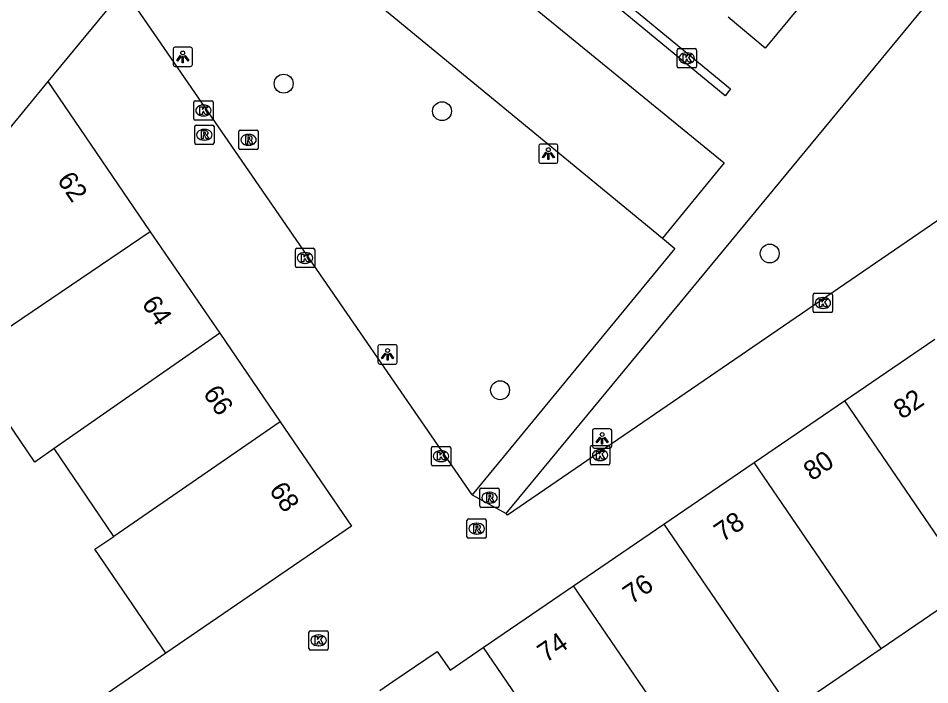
# Model space of a CAD drawing. Extents: x 155275 to 156263, y 382654 to 383635.
# Drawn here: x 155620.77 to 155667.95, y 382980.8 to 383015.31 of the extents above; entities that cross this region are included whole.
import ezdxf

# ---------------------------------------------------------------- set-up
doc = ezdxf.new("R2010")
doc.units = 0
for name, color, linetype in [('IMGEO_Boom', 7, 'Continuous'), ('IMGEO_Kolk', 7, 'Continuous'), ('IMGEO_Lichtpunt', 7, 'Continuous'), ('IMGEO_Pand', 7, 'Continuous'), ('IMGEO_Pand_nummerreeks', 7, 'Continuous'), ('IMGEO_Parkeervlak_open', 7, 'Continuous'), ('IMGEO_Rioolput', 7, 'Continuous'), ('IMGEO_Voetpad_open', 7, 'Continuous')]:
    doc.layers.add(name, color=color, linetype=linetype)

msp = doc.modelspace()

# ---------------------------------------------------------------- linework, layer by layer
at = {"layer": 'IMGEO_Boom'}
for centre in [(155634.506, 383011.924), (155642.702, 383010.499), (155659.663, 383003.13), (155645.706, 382996.052)]:
    msp.add_circle(centre, 0.489, dxfattribs=at)
at = {"layer": 'IMGEO_Kolk'}
for p, q in [((155654.871, 383012.812), (155654.871, 383013.664)), ((155654.946, 383013.738), (155655.798, 383013.738)), ((155655.872, 383013.664), (155655.872, 383012.812)), ((155655.359, 383013.518), (155655.384, 383013.518)), ((155655.798, 383012.738), (155654.946, 383012.738)), ((155655.382, 383012.958), (155655.357, 383012.958)), ((155629.853, 383010.107), (155629.853, 383010.959)), ((155629.928, 383011.033), (155630.78, 383011.033)), ((155630.341, 383010.813), (155630.366, 383010.813)), ((155630.854, 383010.959), (155630.854, 383010.107)), ((155630.78, 383010.033), (155629.928, 383010.033)), ((155630.364, 383010.253), (155630.339, 383010.253)), ((155635.11, 383002.474), (155635.11, 383003.326)), ((155635.185, 383003.4), (155636.037, 383003.4)), ((155636.111, 383003.326), (155636.111, 383002.474)), ((155635.598, 383003.18), (155635.623, 383003.18)), ((155636.037, 383002.4), (155635.185, 383002.4)), ((155635.621, 383002.62), (155635.596, 383002.62)), ((155661.913, 383000.143), (155661.913, 383000.995)), ((155661.988, 383001.069), (155662.84, 383001.069)), ((155662.401, 383000.849), (155662.426, 383000.849)), ((155662.914, 383000.995), (155662.914, 383000.143)), ((155662.84, 383000.069), (155661.988, 383000.069)), ((155662.424, 383000.289), (155662.399, 383000.289)), ((155642.151, 382992.214), (155642.151, 382993.066)), ((155642.226, 382993.14), (155643.078, 382993.14)), ((155642.639, 382992.92), (155642.664, 382992.92)), ((155643.152, 382993.066), (155643.152, 382992.214)), ((155650.383, 382992.263), (155650.383, 382993.115)), ((155650.458, 382993.189), (155651.31, 382993.189)), ((155650.871, 382992.969), (155650.896, 382992.969)), ((155651.384, 382993.115), (155651.384, 382992.263)), ((155642.662, 382992.36), (155642.637, 382992.36)), ((155650.894, 382992.409), (155650.869, 382992.409)), ((155643.078, 382992.14), (155642.226, 382992.14)), ((155651.31, 382992.189), (155650.458, 382992.189)), ((155635.812, 382982.675), (155635.812, 382983.527)), ((155635.887, 382983.601), (155636.739, 382983.601)), ((155636.3, 382983.381), (155636.325, 382983.381)), ((155636.813, 382983.527), (155636.813, 382982.675)), ((155636.739, 382982.601), (155635.887, 382982.601)), ((155636.323, 382982.821), (155636.298, 382982.821))]:
    msp.add_line(p, q, dxfattribs=at)
for points in [[(155654.871, 383012.812), (155654.871, 383013.664)], [(155654.946, 383013.738), (155655.798, 383013.738)], [(155655.872, 383013.664), (155655.872, 383012.812)], [(155655.192, 383013.438), (155655.315, 383013.438), (155655.315, 383013.287), (155655.445, 383013.438), (155655.609, 383013.438), (155655.463, 383013.287), (155655.616, 383013.038), (155655.464, 383013.038), (155655.379, 383013.202), (155655.315, 383013.135), (155655.315, 383013.038), (155655.192, 383013.038), (155655.192, 383013.438)], [(155655.798, 383012.738), (155654.946, 383012.738)], [(155629.853, 383010.107), (155629.853, 383010.959)], [(155629.928, 383011.033), (155630.78, 383011.033)], [(155630.174, 383010.733), (155630.297, 383010.733), (155630.297, 383010.582), (155630.427, 383010.733), (155630.591, 383010.733), (155630.445, 383010.582), (155630.598, 383010.333), (155630.446, 383010.333), (155630.361, 383010.497), (155630.297, 383010.43), (155630.297, 383010.333), (155630.174, 383010.333), (155630.174, 383010.733)], [(155630.854, 383010.959), (155630.854, 383010.107)], [(155630.78, 383010.033), (155629.928, 383010.033)], [(155635.11, 383002.474), (155635.11, 383003.326)], [(155635.185, 383003.4), (155636.037, 383003.4)], [(155636.111, 383003.326), (155636.111, 383002.474)], [(155635.431, 383003.1), (155635.554, 383003.1), (155635.554, 383002.949), (155635.684, 383003.1), (155635.848, 383003.1), (155635.702, 383002.949), (155635.855, 383002.7), (155635.703, 383002.7), (155635.618, 383002.864), (155635.554, 383002.797), (155635.554, 383002.7), (155635.431, 383002.7), (155635.431, 383003.1)], [(155636.037, 383002.4), (155635.185, 383002.4)], [(155661.913, 383000.143), (155661.913, 383000.995)], [(155661.988, 383001.069), (155662.84, 383001.069)], [(155662.914, 383000.995), (155662.914, 383000.143)], [(155662.234, 383000.769), (155662.357, 383000.769), (155662.357, 383000.618), (155662.487, 383000.769), (155662.651, 383000.769), (155662.505, 383000.618), (155662.658, 383000.369), (155662.506, 383000.369), (155662.421, 383000.533), (155662.357, 383000.466), (155662.357, 383000.369), (155662.234, 383000.369), (155662.234, 383000.769)], [(155662.84, 383000.069), (155661.988, 383000.069)], [(155642.151, 382992.214), (155642.151, 382993.066)], [(155642.226, 382993.14), (155643.078, 382993.14)], [(155642.472, 382992.84), (155642.595, 382992.84), (155642.595, 382992.689), (155642.725, 382992.84), (155642.889, 382992.84), (155642.743, 382992.689), (155642.896, 382992.44), (155642.744, 382992.44), (155642.659, 382992.604), (155642.595, 382992.537), (155642.595, 382992.44), (155642.472, 382992.44), (155642.472, 382992.84)], [(155643.152, 382993.066), (155643.152, 382992.214)], [(155650.383, 382992.263), (155650.383, 382993.115)], [(155650.458, 382993.189), (155651.31, 382993.189)], [(155650.704, 382992.889), (155650.827, 382992.889), (155650.827, 382992.738), (155650.957, 382992.889), (155651.121, 382992.889), (155650.975, 382992.738), (155651.128, 382992.489), (155650.976, 382992.489), (155650.891, 382992.653), (155650.827, 382992.586), (155650.827, 382992.489), (155650.704, 382992.489), (155650.704, 382992.889)], [(155651.384, 382993.115), (155651.384, 382992.263)], [(155643.078, 382992.14), (155642.226, 382992.14)], [(155651.31, 382992.189), (155650.458, 382992.189)], [(155635.812, 382982.675), (155635.812, 382983.527)], [(155635.887, 382983.601), (155636.739, 382983.601)], [(155636.813, 382983.527), (155636.813, 382982.675)], [(155636.133, 382983.301), (155636.256, 382983.301), (155636.256, 382983.15), (155636.386, 382983.301), (155636.55, 382983.301), (155636.404, 382983.15), (155636.557, 382982.901), (155636.405, 382982.901), (155636.32, 382983.065), (155636.256, 382982.998), (155636.256, 382982.901), (155636.133, 382982.901), (155636.133, 382983.301)], [(155636.739, 382982.601), (155635.887, 382982.601)]]:
    msp.add_lwpolyline(points, dxfattribs=at)
for centre, start, end in [((155654.948, 383013.662), 91.552, 178.448), ((155654.948, 383013.662), 91.552, 178.448), ((155655.796, 383013.662), 1.552, 88.448), ((155655.796, 383013.662), 1.552, 88.448), ((155654.948, 383012.814), 181.552, 268.448), ((155654.948, 383012.814), 181.552, 268.448), ((155655.796, 383012.814), 271.552, 358.448), ((155655.796, 383012.814), 271.552, 358.448), ((155629.93, 383010.957), 91.552, 178.448), ((155629.93, 383010.957), 91.552, 178.448), ((155630.778, 383010.957), 1.552, 88.448), ((155630.778, 383010.957), 1.552, 88.448), ((155629.93, 383010.109), 181.552, 268.448), ((155629.93, 383010.109), 181.552, 268.448), ((155630.778, 383010.109), 271.552, 358.448), ((155630.778, 383010.109), 271.552, 358.448), ((155635.187, 383003.324), 91.552, 178.448), ((155635.187, 383003.324), 91.552, 178.448), ((155636.035, 383003.324), 1.552, 88.448), ((155636.035, 383003.324), 1.552, 88.448), ((155635.187, 383002.476), 181.552, 268.448), ((155635.187, 383002.476), 181.552, 268.448), ((155636.035, 383002.476), 271.552, 358.448), ((155636.035, 383002.476), 271.552, 358.448), ((155661.99, 383000.993), 91.552, 178.448), ((155661.99, 383000.993), 91.552, 178.448), ((155662.838, 383000.993), 1.552, 88.448), ((155662.838, 383000.993), 1.552, 88.448), ((155661.99, 383000.145), 181.552, 268.448), ((155661.99, 383000.145), 181.552, 268.448), ((155662.838, 383000.145), 271.552, 358.448), ((155662.838, 383000.145), 271.552, 358.448), ((155642.228, 382993.064), 91.552, 178.448), ((155642.228, 382993.064), 91.552, 178.448), ((155643.076, 382993.064), 1.552, 88.448), ((155643.076, 382993.064), 1.552, 88.448), ((155650.46, 382993.113), 91.552, 178.448), ((155650.46, 382993.113), 91.552, 178.448), ((155651.308, 382993.113), 1.552, 88.448), ((155651.308, 382993.113), 1.552, 88.448), ((155642.228, 382992.216), 181.552, 268.448), ((155642.228, 382992.216), 181.552, 268.448), ((155643.076, 382992.216), 271.552, 358.448), ((155643.076, 382992.216), 271.552, 358.448), ((155650.46, 382992.265), 181.552, 268.448), ((155650.46, 382992.265), 181.552, 268.448), ((155651.308, 382992.265), 271.552, 358.448), ((155651.308, 382992.265), 271.552, 358.448), ((155635.889, 382983.525), 91.552, 178.448), ((155635.889, 382983.525), 91.552, 178.448), ((155636.737, 382983.525), 1.552, 88.448), ((155636.737, 382983.525), 1.552, 88.448), ((155635.889, 382982.677), 181.552, 268.448), ((155635.889, 382982.677), 181.552, 268.448), ((155636.737, 382982.677), 271.552, 358.448), ((155636.737, 382982.677), 271.552, 358.448)]:
    msp.add_arc(centre, 0.0765, start, end, dxfattribs=at)
for centre, major_axis, ratio, start_param, end_param in [((155655.358, 383013.238), (-0.387, 0.002), 0.722429, 4.712389, 7.853982), ((155655.383, 383013.238), (-0.39, 0.002), 0.717154, 1.570796, 4.712389), ((155630.34, 383010.533), (-0.387, 0.002), 0.722429, 4.712389, 7.853982), ((155630.365, 383010.533), (-0.39, 0.002), 0.717154, 1.570796, 4.712389), ((155635.597, 383002.9), (-0.387, 0.002), 0.722429, 4.712389, 7.853982), ((155635.622, 383002.9), (-0.39, 0.002), 0.717154, 1.570796, 4.712389), ((155662.4, 383000.569), (-0.387, 0.002), 0.722429, 4.712389, 7.853982), ((155662.425, 383000.569), (-0.39, 0.002), 0.717154, 1.570796, 4.712389), ((155642.638, 382992.64), (-0.387, 0.002), 0.722429, 4.712389, 7.853982), ((155642.663, 382992.64), (-0.39, 0.002), 0.717154, 1.570796, 4.712389), ((155650.87, 382992.689), (-0.387, 0.002), 0.722429, 4.712389, 7.853982), ((155650.895, 382992.689), (-0.39, 0.002), 0.717154, 1.570796, 4.712389), ((155636.299, 382983.101), (-0.387, 0.002), 0.722429, 4.712389, 7.853982), ((155636.324, 382983.101), (-0.39, 0.002), 0.717154, 1.570796, 4.712389)]:
    msp.add_ellipse(centre, major_axis=major_axis, ratio=ratio, start_param=start_param, end_param=end_param, dxfattribs=at)
at = {"layer": 'IMGEO_Lichtpunt'}
for p, q in [((155628.783, 383013.715), (155628.783, 383012.908)), ((155628.783, 383013.715), (155628.783, 383012.908)), ((155629.685, 383013.81), (155628.877, 383013.81)), ((155629.685, 383013.81), (155628.877, 383013.81)), ((155629.779, 383012.908), (155629.779, 383013.715)), ((155629.779, 383012.908), (155629.779, 383013.715)), ((155628.877, 383012.814), (155629.685, 383012.814)), ((155628.877, 383012.814), (155629.685, 383012.814)), ((155647.708, 383008.705), (155647.708, 383007.898)), ((155647.708, 383008.705), (155647.708, 383007.898)), ((155648.61, 383008.8), (155647.802, 383008.8)), ((155648.61, 383008.8), (155647.802, 383008.8)), ((155648.704, 383007.898), (155648.704, 383008.705)), ((155648.704, 383007.898), (155648.704, 383008.705)), ((155647.802, 383007.804), (155648.61, 383007.804)), ((155647.802, 383007.804), (155648.61, 383007.804)), ((155639.387, 382998.311), (155639.387, 382997.504)), ((155639.387, 382998.311), (155639.387, 382997.504)), ((155640.289, 382998.406), (155639.481, 382998.406)), ((155640.289, 382998.406), (155639.481, 382998.406)), ((155640.383, 382997.504), (155640.383, 382998.311)), ((155640.383, 382997.504), (155640.383, 382998.311)), ((155639.481, 382997.41), (155640.289, 382997.41)), ((155639.481, 382997.41), (155640.289, 382997.41)), ((155650.489, 382993.96), (155650.489, 382993.153)), ((155650.489, 382993.96), (155650.489, 382993.153)), ((155651.391, 382994.055), (155650.583, 382994.055)), ((155651.391, 382994.055), (155650.583, 382994.055)), ((155651.485, 382993.153), (155651.485, 382993.96)), ((155651.485, 382993.153), (155651.485, 382993.96)), ((155650.583, 382993.059), (155651.391, 382993.059)), ((155650.583, 382993.059), (155651.391, 382993.059))]:
    msp.add_line(p, q, dxfattribs=at)
for points in [[(155629.157, 383013.379), (155629.196, 383013.351), (155629.008, 383013.089), (155628.97, 383013.116), (155629.157, 383013.379)], [(155629.259, 383013.331), (155629.306, 383013.331), (155629.306, 383013.009), (155629.259, 383013.009), (155629.259, 383013.331)], [(155629.369, 383013.351), (155629.407, 383013.378), (155629.594, 383013.116), (155629.555, 383013.088), (155629.369, 383013.351)], [(155648.082, 383008.369), (155648.121, 383008.341), (155647.933, 383008.079), (155647.895, 383008.106), (155648.082, 383008.369)], [(155648.184, 383008.321), (155648.231, 383008.321), (155648.231, 383007.999), (155648.184, 383007.999), (155648.184, 383008.321)], [(155648.294, 383008.341), (155648.332, 383008.368), (155648.519, 383008.106), (155648.48, 383008.078), (155648.294, 383008.341)], [(155639.761, 382997.975), (155639.8, 382997.947), (155639.612, 382997.685), (155639.574, 382997.712), (155639.761, 382997.975)], [(155639.863, 382997.927), (155639.91, 382997.927), (155639.91, 382997.605), (155639.863, 382997.605), (155639.863, 382997.927)], [(155639.973, 382997.947), (155640.011, 382997.974), (155640.198, 382997.712), (155640.159, 382997.684), (155639.973, 382997.947)], [(155650.863, 382993.624), (155650.902, 382993.596), (155650.714, 382993.334), (155650.676, 382993.361), (155650.863, 382993.624)], [(155650.965, 382993.576), (155651.012, 382993.576), (155651.012, 382993.254), (155650.965, 382993.254), (155650.965, 382993.576)], [(155651.075, 382993.596), (155651.113, 382993.623), (155651.3, 382993.361), (155651.261, 382993.333), (155651.075, 382993.596)]]:
    msp.add_lwpolyline(points, dxfattribs=at)
for centre in [(155629.282, 383013.513), (155648.207, 383008.503), (155639.886, 382998.109), (155650.988, 382993.758)]:
    msp.add_circle(centre, 0.0994, dxfattribs=at)
for centre, start, end in [((155628.877, 383013.715), 90, 180), ((155628.877, 383013.715), 90, 180), ((155629.685, 383013.715), 0, 90), ((155629.685, 383013.715), 0, 90), ((155628.877, 383012.908), 180, 270), ((155628.877, 383012.908), 180, 270), ((155629.685, 383012.908), 270, 0), ((155629.685, 383012.908), 270, 360), ((155647.802, 383008.705), 90, 180), ((155647.802, 383008.705), 90, 180), ((155648.61, 383008.705), 0, 90), ((155648.61, 383008.705), 0, 90), ((155647.802, 383007.898), 180, 270), ((155647.802, 383007.898), 180, 270), ((155648.61, 383007.898), 270, 0), ((155648.61, 383007.898), 270, 360), ((155639.481, 382998.311), 90, 180), ((155639.481, 382998.311), 90, 180), ((155640.289, 382998.311), 0, 90), ((155640.289, 382998.311), 0, 90), ((155639.481, 382997.504), 180, 270), ((155639.481, 382997.504), 180, 270), ((155640.289, 382997.504), 270, 0), ((155640.289, 382997.504), 270, 360), ((155650.583, 382993.96), 90, 180), ((155650.583, 382993.96), 90, 180), ((155651.391, 382993.96), 0, 90), ((155651.391, 382993.96), 0, 90), ((155650.583, 382993.153), 180, 270), ((155650.583, 382993.153), 180, 270), ((155651.391, 382993.153), 270, 0), ((155651.391, 382993.153), 270, 360)]:
    msp.add_arc(centre, 0.0946, start, end, dxfattribs=at)
at = {"layer": 'IMGEO_Pand'}
for points in [[(155622.291, 383012.029), (155616.181, 383004.585)], [(155622.291, 383012.029), (155627.604, 383004.256)], [(155627.604, 383004.256), (155619.944, 382999.066)], [(155627.604, 383004.256), (155631.197, 382998.998)], [(155622.629, 382993.03), (155621.624, 382992.33), (155617.959, 382997.721), (155619.944, 382999.066)], [(155631.197, 382998.998), (155622.629, 382993.03)], [(155631.197, 382998.998), (155634.325, 382994.421)], [(155663.536, 382995.508), (155668.212, 382998.703)], [(155658.86, 382992.312), (155663.536, 382995.508)], [(155663.536, 382995.508), (155670.113, 382985.881)], [(155634.325, 382994.421), (155625.707, 382988.487)], [(155634.325, 382994.421), (155638.023, 382989.011), (155628.4, 382982.431)], [(155625.707, 382988.487), (155622.629, 382993.03)], [(155654.184, 382989.117), (155658.86, 382992.312)], [(155665.436, 382982.686), (155658.86, 382992.312)], [(155649.509, 382985.921), (155654.184, 382989.117)], [(155654.184, 382989.117), (155660.76, 382979.492)], [(155628.4, 382982.431), (155624.731, 382987.815), (155625.707, 382988.487)], [(155644.833, 382982.726), (155649.509, 382985.921)], [(155656.084, 382976.297), (155649.509, 382985.921)], [(155665.436, 382982.686), (155670.113, 382985.881)], [(155639.485, 382980.514), (155640.154, 382980.97), (155642.445, 382982.532), (155643.128, 382981.561), (155644.833, 382982.726)], [(155644.833, 382982.726), (155651.408, 382973.102)], [(155660.76, 382979.492), (155665.436, 382982.686)]]:
    msp.add_lwpolyline(points, dxfattribs=at)
at = {"layer": 'IMGEO_Parkeervlak_open'}
msp.add_lwpolyline([(155636.248, 383025.054), (155633.122, 383021.223), (155654.12, 383003.918)], dxfattribs=at)
at = {"layer": 'IMGEO_Rioolput'}
for p, q in [((155629.9, 383008.853), (155629.9, 383009.705)), ((155629.975, 383009.779), (155630.827, 383009.779)), ((155630.388, 383009.559), (155630.413, 383009.559)), ((155630.901, 383009.705), (155630.901, 383008.853)), ((155632.186, 383008.59), (155632.186, 383009.442)), ((155632.261, 383009.516), (155633.113, 383009.516)), ((155633.187, 383009.442), (155633.187, 383008.59)), ((155630.411, 383008.999), (155630.386, 383008.999)), ((155632.674, 383009.296), (155632.699, 383009.296)), ((155630.827, 383008.779), (155629.975, 383008.779)), ((155633.113, 383008.516), (155632.261, 383008.516)), ((155632.697, 383008.736), (155632.672, 383008.736)), ((155644.735, 382990.988), (155645.587, 382990.988)), ((155644.66, 382990.062), (155644.66, 382990.914)), ((155645.148, 382990.768), (155645.173, 382990.768)), ((155645.661, 382990.914), (155645.661, 382990.062)), ((155645.587, 382989.988), (155644.735, 382989.988)), ((155645.171, 382990.208), (155645.146, 382990.208)), ((155643.994, 382988.46), (155643.994, 382989.312)), ((155644.069, 382989.386), (155644.921, 382989.386)), ((155644.482, 382989.166), (155644.507, 382989.166)), ((155644.995, 382989.312), (155644.995, 382988.46)), ((155644.505, 382988.606), (155644.48, 382988.606)), ((155644.921, 382988.386), (155644.069, 382988.386))]:
    msp.add_line(p, q, dxfattribs=at)
for points in [[(155629.9, 383008.853), (155629.9, 383009.705)], [(155629.975, 383009.779), (155630.827, 383009.779)], [(155630.489, 383009.477), (155630.237, 383009.479), (155630.237, 383009.079)], [(155630.415, 383009.398), (155630.361, 383009.398), (155630.361, 383009.317)], [(155630.361, 383009.317), (155630.413, 383009.317)], [(155630.901, 383009.705), (155630.901, 383008.853)], [(155632.186, 383008.59), (155632.186, 383009.442)], [(155632.261, 383009.516), (155633.113, 383009.516)], [(155633.187, 383009.442), (155633.187, 383008.59)], [(155630.237, 383009.079), (155630.361, 383009.079), (155630.361, 383009.241), (155630.372, 383009.241)], [(155630.419, 383009.212), (155630.49, 383009.079), (155630.63, 383009.079), (155630.565, 383009.205)], [(155632.775, 383009.214), (155632.523, 383009.216), (155632.523, 383008.816)], [(155632.523, 383008.816), (155632.647, 383008.816), (155632.647, 383008.978), (155632.658, 383008.978)], [(155632.701, 383009.135), (155632.647, 383009.135), (155632.647, 383009.054)], [(155632.647, 383009.054), (155632.699, 383009.054)], [(155632.705, 383008.949), (155632.776, 383008.816), (155632.916, 383008.816), (155632.851, 383008.942)], [(155630.827, 383008.779), (155629.975, 383008.779)], [(155633.113, 383008.516), (155632.261, 383008.516)], [(155644.735, 382990.988), (155645.587, 382990.988)], [(155644.66, 382990.062), (155644.66, 382990.914)], [(155645.249, 382990.686), (155644.997, 382990.688), (155644.997, 382990.288)], [(155644.997, 382990.288), (155645.121, 382990.288), (155645.121, 382990.45), (155645.132, 382990.45)], [(155645.175, 382990.607), (155645.121, 382990.607), (155645.121, 382990.526)], [(155645.121, 382990.526), (155645.173, 382990.526)], [(155645.661, 382990.914), (155645.661, 382990.062)], [(155645.587, 382989.988), (155644.735, 382989.988)], [(155645.179, 382990.421), (155645.25, 382990.288), (155645.39, 382990.288), (155645.325, 382990.414)], [(155643.994, 382988.46), (155643.994, 382989.312)], [(155644.069, 382989.386), (155644.921, 382989.386)], [(155644.583, 382989.084), (155644.331, 382989.086), (155644.331, 382988.686)], [(155644.995, 382989.312), (155644.995, 382988.46)], [(155644.331, 382988.686), (155644.455, 382988.686), (155644.455, 382988.848), (155644.466, 382988.848)], [(155644.509, 382989.005), (155644.455, 382989.005), (155644.455, 382988.924)], [(155644.455, 382988.924), (155644.507, 382988.924)], [(155644.513, 382988.819), (155644.584, 382988.686), (155644.724, 382988.686), (155644.659, 382988.812)], [(155644.921, 382988.386), (155644.069, 382988.386)]]:
    msp.add_lwpolyline(points, dxfattribs=at)
for centre, radius, start, end in [((155629.977, 383009.703), 0.0765, 91.552, 178.448), ((155629.977, 383009.703), 0.0765, 91.552, 178.448), ((155630.397, 383009.506), 0.19, 274.7715, 282.9687), ((155630.421, 383009.302), 0.0964, 77.0061, 93.1865), ((155630.435, 383009.359), 0.0378, 276.6634, 79.6772), ((155630.488, 383009.367), 0.109, 350.3612, 89.416), ((155630.486, 383009.367), 0.112, 277.5842, 350.9817), ((155630.825, 383009.703), 0.0765, 1.552, 88.448), ((155630.825, 383009.703), 0.0765, 1.552, 88.448), ((155632.263, 383009.44), 0.0765, 91.552, 178.448), ((155632.263, 383009.44), 0.0765, 91.552, 178.448), ((155633.111, 383009.44), 0.0765, 1.552, 88.448), ((155633.111, 383009.44), 0.0765, 1.552, 88.448), ((155629.977, 383008.855), 0.0765, 181.552, 268.448), ((155629.977, 383008.855), 0.0765, 181.552, 268.448), ((155630.371, 383009.188), 0.0533, 26.0293, 88.6989), ((155630.47, 383009.152), 0.108, 29.5134, 73.7905), ((155630.825, 383008.855), 0.0765, 271.552, 358.448), ((155630.825, 383008.855), 0.0765, 271.552, 358.448), ((155632.657, 383008.925), 0.0533, 26.0293, 88.6989), ((155632.683, 383009.243), 0.19, 274.7715, 282.9687), ((155632.707, 383009.039), 0.0964, 77.0061, 93.1865), ((155632.721, 383009.096), 0.0378, 276.6634, 79.6772), ((155632.774, 383009.104), 0.109, 350.3612, 89.416), ((155632.772, 383009.104), 0.112, 277.5842, 350.9817), ((155632.756, 383008.889), 0.108, 29.5134, 73.7905), ((155632.263, 383008.592), 0.0765, 181.552, 268.448), ((155632.263, 383008.592), 0.0765, 181.552, 268.448), ((155633.111, 383008.592), 0.0765, 271.552, 358.448), ((155633.111, 383008.592), 0.0765, 271.552, 358.448), ((155644.737, 382990.912), 0.0765, 91.552, 178.448), ((155644.737, 382990.912), 0.0765, 91.552, 178.448), ((155645.585, 382990.912), 0.0765, 1.552, 88.448), ((155645.585, 382990.912), 0.0765, 1.552, 88.448), ((155645.131, 382990.397), 0.0533, 26.0293, 88.6989), ((155645.157, 382990.715), 0.19, 274.7715, 282.9687), ((155645.181, 382990.511), 0.0964, 77.0061, 93.1865), ((155645.195, 382990.568), 0.0378, 276.6634, 79.6772), ((155645.248, 382990.576), 0.109, 350.3612, 89.416), ((155645.246, 382990.576), 0.112, 277.5842, 350.9817), ((155645.23, 382990.361), 0.108, 29.5134, 73.7905), ((155644.737, 382990.064), 0.0765, 181.552, 268.448), ((155644.737, 382990.064), 0.0765, 181.552, 268.448), ((155645.585, 382990.064), 0.0765, 271.552, 358.448), ((155645.585, 382990.064), 0.0765, 271.552, 358.448), ((155644.071, 382989.31), 0.0765, 91.552, 178.448), ((155644.071, 382989.31), 0.0765, 91.552, 178.448), ((155644.582, 382988.974), 0.109, 350.3612, 89.416), ((155644.919, 382989.31), 0.0765, 1.552, 88.448), ((155644.919, 382989.31), 0.0765, 1.552, 88.448), ((155644.465, 382988.795), 0.0533, 26.0293, 88.6989), ((155644.491, 382989.113), 0.19, 274.7715, 282.9687), ((155644.515, 382988.909), 0.0964, 77.0061, 93.1865), ((155644.529, 382988.966), 0.0378, 276.6634, 79.6772), ((155644.58, 382988.974), 0.112, 277.5842, 350.9817), ((155644.564, 382988.759), 0.108, 29.5134, 73.7905), ((155644.071, 382988.462), 0.0765, 181.552, 268.448), ((155644.071, 382988.462), 0.0765, 181.552, 268.448), ((155644.919, 382988.462), 0.0765, 271.552, 358.448), ((155644.919, 382988.462), 0.0765, 271.552, 358.448)]:
    msp.add_arc(centre, radius, start, end, dxfattribs=at)
for centre, major_axis, ratio, start_param, end_param in [((155630.387, 383009.279), (-0.387, 0.002), 0.722429, 4.712389, 7.853982), ((155630.412, 383009.279), (-0.39, 0.002), 0.717154, 1.570796, 4.712389), ((155632.673, 383009.016), (-0.387, 0.002), 0.722429, 4.712389, 7.853982), ((155632.698, 383009.016), (-0.39, 0.002), 0.717154, 1.570796, 4.712389), ((155645.147, 382990.488), (-0.387, 0.002), 0.722429, 4.712389, 7.853982), ((155645.172, 382990.488), (-0.39, 0.002), 0.717154, 1.570796, 4.712389), ((155644.481, 382988.886), (-0.387, 0.002), 0.722429, 4.712389, 7.853982), ((155644.506, 382988.886), (-0.39, 0.002), 0.717154, 1.570796, 4.712389)]:
    msp.add_ellipse(centre, major_axis=major_axis, ratio=ratio, start_param=start_param, end_param=end_param, dxfattribs=at)
at = {"layer": 'IMGEO_Voetpad_open'}
for points in [[(155657.636, 383011.648), (155657.353, 383011.29), (155638.062, 383027.206), (155638.344, 383027.558), (155657.636, 383011.648)], [(155636.248, 383025.054), (155657.297, 383007.826), (155654.12, 383003.918)], [(155665.46, 383024.999), (155667.391, 383023.391), (155659.425, 383013.763), (155657.505, 383015.364)], [(155646.029, 382989.662), (155673.776, 383023.305), (155683.577, 383015.26)], [(155626.227, 383016.819), (155622.291, 383012.029)], [(155644.263, 382990.644), (155626.227, 383016.819)], [(155683.577, 383015.26), (155646.092, 382989.591), (155646.029, 382989.662)], [(155654.12, 383003.918), (155654.754, 383003.395), (155644.263, 382990.644)], [(155644.263, 382990.644), (155646.029, 382989.662)], [(155628.4, 382982.431), (155618.67, 382975.753)]]:
    msp.add_lwpolyline(points, dxfattribs=at)

# ---------------------------------------------------------------- texts
at = {"layer": 'IMGEO_Pand_nummerreeks'}
for s, rotation, p in [('62', 304.3486, (155622.747, 383006.932)), ('64', 304.3486, (155627.124, 383000.528)), ('66', 304.3486, (155630.3, 382995.881)), ('82', 34.3488, (155666.51, 382994.512)), ('80', 34.3488, (155661.849, 382991.327)), ('68', 304.3486, (155633.721, 382990.875)), ('78', 34.3488, (155657.224, 382988.166)), ('76', 34.3488, (155652.506, 382984.942)), ('74', 34.3488, (155648.082, 382981.919))]:
    msp.add_text(s, height=1, rotation=rotation, dxfattribs=at).set_placement(p)

doc.saveas('drawing.dxf')
